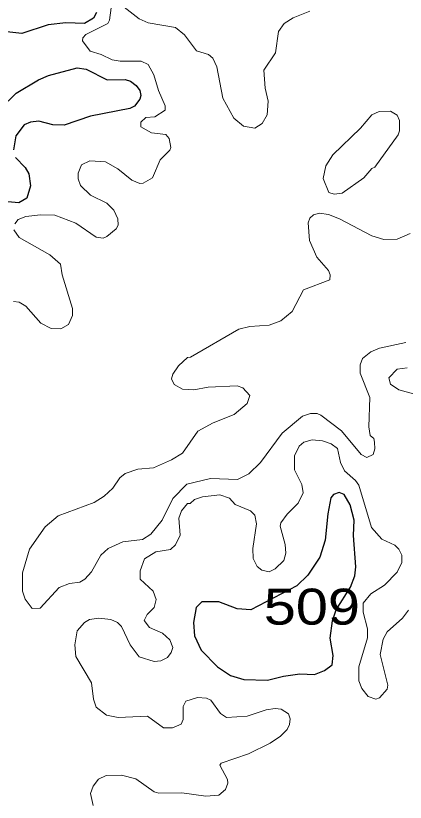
# Model space of a CAD drawing. Extents: x 577 to 602.9, y 7483.8 to 7511.6.
# Drawn here: x 590.465 to 591.332, y 7498.971 to 7500.722 of the extents above; entities that cross this region are included whole.
import ezdxf
from ezdxf.enums import TextEntityAlignment as Align

# ---------------------------------------------------------------- set-up
doc = ezdxf.new("R2010")
doc.units = 0
doc.header["$LTSCALE"] = 0.032
doc.layers.add('1', color=7, linetype='Continuous', lineweight=25)
doc.layers.add('2', color=7, linetype='Continuous', lineweight=13)
doc.layers.add('61', color=7, linetype='Continuous')

msp = doc.modelspace()

# ---------------------------------------------------------------- linework, layer by layer
at = {"layer": '1'}
for points in [[(590.6447, 7500.7297), (590.6375, 7500.717), (590.6176, 7500.7051), (590.5763, 7500.7067), (590.5365, 7500.7019), (590.4785, 7500.6828), (590.4451, 7500.686), (590.3894, 7500.7107), (590.3711, 7500.7099), (590.3624, 7500.6971), (590.3576, 7500.6765), (590.3584, 7500.6272), (590.3489, 7500.6176), (590.3043, 7500.5985), (590.3004, 7500.593), (590.302, 7500.5818), (590.3226, 7500.5659), (590.3783, 7500.5357), (590.3886, 7500.5087), (590.395, 7500.5031)], [(590.4292, 7500.515), (590.4658, 7500.55), (590.5151, 7500.5795), (590.5373, 7500.589), (590.6017, 7500.6065), (590.6216, 7500.6033), (590.6685, 7500.5795), (590.7083, 7500.5803), (590.7202, 7500.5763), (590.7329, 7500.5667), (590.7409, 7500.5556), (590.7433, 7500.5445), (590.7409, 7500.5365), (590.729, 7500.5206), (590.7186, 7500.5158), (590.6312, 7500.4983), (590.5723, 7500.4785), (590.5469, 7500.4793), (590.5159, 7500.4872), (590.4976, 7500.4856), (590.4833, 7500.4793), (590.465, 7500.4546), (590.4594, 7500.4236)], [(590.4642, 7500.4069), (590.4856, 7500.3846), (590.4936, 7500.3703), (590.4976, 7500.3433), (590.4896, 7500.3163), (590.4713, 7500.3059), (590.43, 7500.3091)]]:
    msp.add_lwpolyline(points, dxfattribs=at)
msp.add_lwpolyline([(591.1698, 7499.3752), (591.1782, 7499.3994), (591.2101, 7499.4503), (591.2196, 7499.475), (591.222, 7499.4956), (591.2164, 7499.5648), (591.218, 7499.599), (591.2093, 7499.6332), (591.1957, 7499.6563), (591.1846, 7499.661), (591.1719, 7499.6563), (591.1663, 7499.6491), (591.1592, 7499.6133), (591.1536, 7499.5545), (591.1417, 7499.5171), (591.1146, 7499.4765), (591.09, 7499.4527), (590.9882, 7499.3994), (590.9572, 7499.4018), (590.9166, 7499.4177), (590.8785, 7499.4177), (590.8665, 7499.405), (590.8602, 7499.3716), (590.8626, 7499.3414), (590.8777, 7499.3096), (590.9135, 7499.273), (590.9429, 7499.2531), (590.9723, 7499.2444), (591.0248, 7499.2428), (591.0606, 7499.2523), (591.0971, 7499.2571), (591.1297, 7499.2555), (591.152, 7499.2642), (591.1687, 7499.277), (591.1711, 7499.2976), (591.1647, 7499.3366)], close=True, dxfattribs=at)
at = {"layer": '2'}
for points in [[(590.6773, 7500.7401), (590.6733, 7500.7123), (590.6693, 7500.7051), (590.6208, 7500.6804), (590.6137, 7500.6733), (590.6129, 7500.6661), (590.6304, 7500.6431), (590.655, 7500.6359), (590.6789, 7500.624), (590.6972, 7500.6208), (590.7441, 7500.6208), (590.7592, 7500.6136), (590.7719, 7500.5906), (590.7822, 7500.5556), (590.7974, 7500.5214), (590.7974, 7500.5119), (590.7743, 7500.4968), (590.7544, 7500.496), (590.7433, 7500.4856), (590.7433, 7500.4745), (590.7671, 7500.4618), (590.7989, 7500.4578), (590.8061, 7500.449), (590.8101, 7500.4292), (590.8077, 7500.4228), (590.7862, 7500.4013)], [(591.1194, 7500.7321), (591.082, 7500.7178), (591.0621, 7500.7051), (591.0494, 7500.6868), (591.0431, 7500.6399), (591.0168, 7500.6009), (591.02, 7500.5612), (591.0264, 7500.5317), (591.024, 7500.5015), (591.0128, 7500.4824), (590.9969, 7500.4721), (590.9715, 7500.4761), (590.95, 7500.4944), (590.9254, 7500.5389), (590.9119, 7500.6081), (590.9031, 7500.628), (590.8936, 7500.6359), (590.8673, 7500.6439), (590.8403, 7500.6796), (590.8204, 7500.6963), (590.7592, 7500.7067), (590.7393, 7500.7154), (590.7059, 7500.7409)], [(590.7862, 7500.4013), (590.7687, 7500.3616), (590.7481, 7500.3497), (590.7409, 7500.3489), (590.7234, 7500.356), (590.6916, 7500.3815), (590.6646, 7500.3966), (590.6296, 7500.399), (590.6113, 7500.3902), (590.6033, 7500.3719), (590.6033, 7500.3592), (590.6089, 7500.3441), (590.6312, 7500.3226), (590.6677, 7500.3051), (590.6828, 7500.2892), (590.6916, 7500.2701), (590.6924, 7500.2558), (590.6884, 7500.2479), (590.6677, 7500.2304), (590.659, 7500.2272), (590.6439, 7500.2296), (590.5986, 7500.2606), (590.5516, 7500.2781), (590.5198, 7500.2789), (590.4872, 7500.2749), (590.4697, 7500.2685), (590.4626, 7500.259)], [(591.2633, 7499.7731), (591.2641, 7499.758), (591.2601, 7499.7453), (591.2458, 7499.739), (591.2339, 7499.7453), (591.1894, 7499.7978), (591.1441, 7499.8328), (591.1353, 7499.8368), (591.121, 7499.8368), (591.1027, 7499.8304), (591.0574, 7499.793), (591.0097, 7499.7278), (590.9834, 7499.7024), (590.958, 7499.6897), (590.8983, 7499.692), (590.8451, 7499.6793), (590.8141, 7499.6475), (590.7902, 7499.599), (590.7655, 7499.568), (590.7465, 7499.5561), (590.7027, 7499.5513), (590.6701, 7499.5362), (590.6542, 7499.5211), (590.6335, 7499.4845), (590.6184, 7499.4678), (590.6073, 7499.4614), (590.5842, 7499.4583), (590.5612, 7499.4495), (590.519, 7499.4034), (590.5015, 7499.4026), (590.4856, 7499.4233), (590.4793, 7499.4408), (590.4793, 7499.4821), (590.4952, 7499.5346), (590.5302, 7499.5847), (590.5588, 7499.6085), (590.6391, 7499.6388), (590.6614, 7499.6523), (590.6805, 7499.6706), (590.6964, 7499.6936), (590.7083, 7499.7032), (590.7361, 7499.7127), (590.7711, 7499.7159), (590.8117, 7499.7334), (590.8355, 7499.7485), (590.8697, 7499.797), (590.9039, 7499.8161), (590.9508, 7499.8344), (590.9795, 7499.859), (590.9858, 7499.8765), (590.9699, 7499.894), (590.9572, 7499.898), (590.8928, 7499.8956), (590.861, 7499.8892), (590.8355, 7499.8908), (590.8172, 7499.9012), (590.8117, 7499.9139), (590.8141, 7499.9242), (590.8268, 7499.9425), (590.8467, 7499.9616), (590.8538, 7499.9624), (590.9612, 7500.0244), (590.9858, 7500.03), (591.0288, 7500.0332), (591.055, 7500.0427), (591.0796, 7500.0634), (591.1051, 7500.1119), (591.1639, 7500.1342), (591.1647, 7500.1453), (591.1608, 7500.1548), (591.1345, 7500.185), (591.1186, 7500.2216), (591.1154, 7500.2614), (591.1194, 7500.2717), (591.1274, 7500.2789), (591.1409, 7500.2829), (591.1608, 7500.2797), (591.1854, 7500.2701), (591.257, 7500.232), (591.284, 7500.224), (591.3134, 7500.2248), (591.3428, 7500.2375)], [(590.4602, 7500.2455), (590.4721, 7500.2288), (590.5405, 7500.1898), (590.5644, 7500.1691), (590.5683, 7500.1453), (590.5906, 7500.0705), (590.5906, 7500.0546), (590.5819, 7500.0348), (590.5652, 7500.0252), (590.5437, 7500.026), (590.5206, 7500.0379), (590.4872, 7500.0753), (590.4721, 7500.0849), (590.4594, 7500.0857)], [(591.3333, 7499.995), (591.2745, 7499.9823), (591.2554, 7499.9743), (591.2363, 7499.9592), (591.2315, 7499.9449), (591.2315, 7499.9266), (591.253, 7499.8725), (591.2506, 7499.8073), (591.2538, 7499.7875), (591.2617, 7499.7811), (591.2633, 7499.7731)], [(591.3532, 7499.8797), (591.3174, 7499.8892), (591.2991, 7499.902), (591.2951, 7499.9163), (591.3134, 7499.9354), (591.3357, 7499.9385)], [(590.8204, 7499.5441), (590.8308, 7499.5656), (590.8276, 7499.6038), (590.8339, 7499.6197), (590.8467, 7499.6364), (590.853, 7499.6364), (590.8626, 7499.6451), (590.8801, 7499.6515), (590.919, 7499.6555), (590.9405, 7499.6483), (590.9532, 7499.634), (590.9874, 7499.6197), (590.9969, 7499.6101), (591.0009, 7499.5911), (590.9922, 7499.5362), (590.993, 7499.5139), (591.0017, 7499.4964), (591.0121, 7499.4877), (591.0288, 7499.4845), (591.0423, 7499.4909), (591.0614, 7499.5091), (591.0661, 7499.5258), (591.0645, 7499.5449), (591.0534, 7499.5855), (591.055, 7499.5934), (591.0685, 7499.6125), (591.0932, 7499.6372), (591.1043, 7499.6602), (591.1011, 7499.6785), (591.0852, 7499.7111), (591.0852, 7499.7421), (591.0955, 7499.7636), (591.1059, 7499.7731), (591.1242, 7499.7779), (591.1472, 7499.7755), (591.1671, 7499.7692), (591.1806, 7499.7588), (591.1878, 7499.7278), (591.1965, 7499.7087), (591.2212, 7499.6873), (591.2283, 7499.6769), (591.2562, 7499.5831), (591.2792, 7499.5569), (591.3087, 7499.5433), (591.3174, 7499.5346), (591.3238, 7499.5211), (591.3238, 7499.5052), (591.3134, 7499.4837), (591.2856, 7499.4543), (591.2554, 7499.4352), (591.2379, 7499.4145), (591.2379, 7499.3946), (591.2474, 7499.3573), (591.2474, 7499.3374), (591.2283, 7499.273), (591.2283, 7499.2412), (591.2347, 7499.2245), (591.249, 7499.207), (591.2665, 7499.2006), (591.2745, 7499.2038), (591.2912, 7499.2229), (591.2927, 7499.2316), (591.2761, 7499.3), (591.2824, 7499.3342), (591.2912, 7499.3509), (591.3254, 7499.3811), (591.3389, 7499.3986)], [(590.6367, 7498.9637), (590.6312, 7498.9907), (590.6367, 7499.0074), (590.6487, 7499.0225), (590.6662, 7499.0305), (590.7003, 7499.0312), (590.7322, 7499.0233), (590.7727, 7498.9947), (590.783, 7498.9915), (590.8347, 7498.9923), (590.888, 7498.9851), (590.9166, 7498.9867), (590.9317, 7498.9994), (590.9365, 7499.0138), (590.9357, 7499.0217), (590.919, 7499.0535), (590.9222, 7499.0583), (590.9826, 7499.079), (591.0311, 7499.1028), (591.0542, 7499.1187), (591.0685, 7499.133), (591.0741, 7499.1442), (591.0757, 7499.1569), (591.0717, 7499.168), (591.0558, 7499.1784), (591.0423, 7499.1799), (591.0224, 7499.1768), (590.9795, 7499.1632), (590.9341, 7499.1601), (590.9206, 7499.1688), (590.8991, 7499.1982), (590.8896, 7499.203), (590.8689, 7499.2046), (590.8435, 7499.1966), (590.8371, 7499.1847), (590.8371, 7499.1553), (590.8331, 7499.145), (590.8133, 7499.137), (590.7934, 7499.137), (590.7576, 7499.1632), (590.6924, 7499.1601), (590.6669, 7499.1648), (590.6439, 7499.1831), (590.6375, 7499.2006), (590.6335, 7499.2372), (590.5986, 7499.296), (590.5962, 7499.3215), (590.6017, 7499.3525), (590.6176, 7499.3716), (590.6288, 7499.3779), (590.6495, 7499.3811), (590.6765, 7499.3779), (590.6908, 7499.3716), (590.7003, 7499.3628), (590.7194, 7499.3215), (590.7393, 7499.2952), (590.7727, 7499.2849), (590.7878, 7499.2857), (590.8021, 7499.2937), (590.8109, 7499.3048), (590.8141, 7499.3159), (590.8077, 7499.3326), (590.791, 7499.3477), (590.7624, 7499.3605), (590.7504, 7499.3756), (590.7568, 7499.3891), (590.7727, 7499.405), (590.7775, 7499.4225), (590.7703, 7499.4408), (590.7417, 7499.4678), (590.7417, 7499.4861), (590.7512, 7499.5131), (590.7767, 7499.529), (590.8093, 7499.5338), (590.8204, 7499.5441)]]:
    msp.add_lwpolyline(points, dxfattribs=at)
msp.add_lwpolyline([(591.3134, 7500.5007), (591.319, 7500.4888), (591.319, 7500.4657), (591.3158, 7500.457), (591.2641, 7500.3854), (591.257, 7500.3823), (591.2395, 7500.3616), (591.191, 7500.3274), (591.1735, 7500.325), (591.1615, 7500.329), (591.1488, 7500.36), (591.1552, 7500.3878), (591.1703, 7500.4125), (591.2323, 7500.4721), (591.257, 7500.5015), (591.2737, 7500.5087), (591.2991, 7500.5095)], close=True, dxfattribs=at)

# ---------------------------------------------------------------- texts
at = {"layer": '61', "width": 1.2}
msp.add_text('509', height=0.08, dxfattribs=at).set_placement((591.1238, 7499.3667), align=Align.CENTER)

doc.saveas('drawing.dxf')
